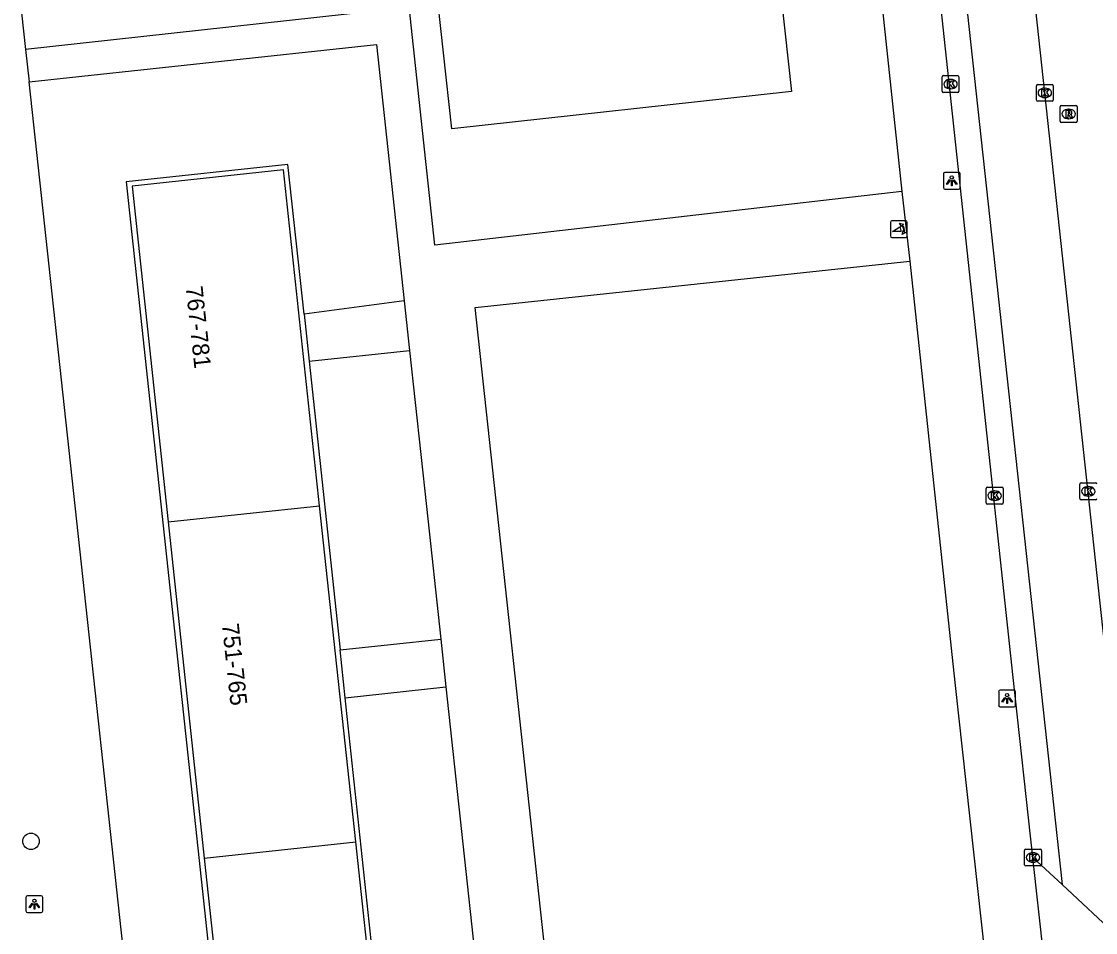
# Model space of a CAD drawing. Extents: x 160026 to 161302, y 384757 to 385701.
# Drawn here: x 161181.7 to 161245.5, y 385027.7 to 385081.8 of the extents above; entities that cross this region are included whole.
import ezdxf

# ---------------------------------------------------------------- set-up
doc = ezdxf.new("R2010")
doc.units = 0
for name, color, linetype in [('IMGEO_Boom', 7, 'Continuous'), ('IMGEO_Fietspad_gesloten', 7, 'Continuous'), ('IMGEO_Kolk', 7, 'Continuous'), ('IMGEO_Lichtpunt', 7, 'Continuous'), ('IMGEO_Pand', 7, 'Continuous'), ('IMGEO_Pand_nummerreeks', 7, 'Continuous'), ('IMGEO_Poller', 7, 'Continuous'), ('IMGEO_Rijbaan_lokaal_gesloten', 7, 'Continuous'), ('IMGEO_Rijbaan_regionaal_open', 7, 'Continuous'), ('IMGEO_Rioolput', 7, 'Continuous'), ('IMGEO_Voetpad_open', 7, 'Continuous')]:
    doc.layers.add(name, color=color, linetype=linetype)

msp = doc.modelspace()

# ---------------------------------------------------------------- linework, layer by layer
at = {"layer": 'IMGEO_Boom'}
msp.add_circle((161182.288, 385033.137), 0.489, dxfattribs=at)
at = {"layer": 'IMGEO_Fietspad_gesloten'}
msp.add_lwpolyline([(161245.057, 385002.255), (161241.761, 385032.172)], dxfattribs=at)
at = {"layer": 'IMGEO_Kolk'}
for p, q in [((161236.367, 385077.638), (161236.367, 385078.49)), ((161236.442, 385078.564), (161237.294, 385078.564)), ((161236.855, 385078.344), (161236.88, 385078.344)), ((161237.368, 385078.49), (161237.368, 385077.638)), ((161237.294, 385077.564), (161236.442, 385077.564)), ((161236.878, 385077.784), (161236.853, 385077.784)), ((161241.964, 385077.116), (161241.964, 385077.968)), ((161242.039, 385078.042), (161242.891, 385078.042)), ((161242.452, 385077.822), (161242.477, 385077.822)), ((161242.965, 385077.968), (161242.965, 385077.116)), ((161242.891, 385077.042), (161242.039, 385077.042)), ((161242.475, 385077.262), (161242.45, 385077.262)), ((161238.986, 385053.215), (161238.986, 385054.067)), ((161239.061, 385054.141), (161239.913, 385054.141)), ((161239.474, 385053.921), (161239.499, 385053.921)), ((161239.987, 385054.067), (161239.987, 385053.215)), ((161244.545, 385053.474), (161244.545, 385054.326)), ((161244.62, 385054.4), (161245.472, 385054.4)), ((161245.033, 385054.18), (161245.058, 385054.18)), ((161239.497, 385053.361), (161239.472, 385053.361)), ((161245.472, 385053.4), (161244.62, 385053.4)), ((161245.056, 385053.62), (161245.031, 385053.62)), ((161239.913, 385053.141), (161239.061, 385053.141)), ((161241.26, 385031.746), (161241.26, 385032.598)), ((161241.335, 385032.672), (161242.187, 385032.672)), ((161241.748, 385032.452), (161241.773, 385032.452)), ((161242.261, 385032.598), (161242.261, 385031.746)), ((161242.187, 385031.672), (161241.335, 385031.672)), ((161241.771, 385031.892), (161241.746, 385031.892))]:
    msp.add_line(p, q, dxfattribs=at)
for points in [[(161236.367, 385077.638), (161236.367, 385078.49)], [(161236.442, 385078.564), (161237.294, 385078.564)], [(161236.688, 385078.264), (161236.811, 385078.264), (161236.811, 385078.113), (161236.941, 385078.264), (161237.105, 385078.264), (161236.959, 385078.113), (161237.112, 385077.864), (161236.96, 385077.864), (161236.875, 385078.028), (161236.811, 385077.961), (161236.811, 385077.864), (161236.688, 385077.864), (161236.688, 385078.264)], [(161237.368, 385078.49), (161237.368, 385077.638)], [(161237.294, 385077.564), (161236.442, 385077.564)], [(161241.964, 385077.116), (161241.964, 385077.968)], [(161242.039, 385078.042), (161242.891, 385078.042)], [(161242.285, 385077.742), (161242.408, 385077.742), (161242.408, 385077.591), (161242.538, 385077.742), (161242.702, 385077.742), (161242.556, 385077.591), (161242.709, 385077.342), (161242.557, 385077.342), (161242.472, 385077.506), (161242.408, 385077.439), (161242.408, 385077.342), (161242.285, 385077.342), (161242.285, 385077.742)], [(161242.965, 385077.968), (161242.965, 385077.116)], [(161242.891, 385077.042), (161242.039, 385077.042)], [(161238.986, 385053.215), (161238.986, 385054.067)], [(161239.061, 385054.141), (161239.913, 385054.141)], [(161239.987, 385054.067), (161239.987, 385053.215)], [(161244.545, 385053.474), (161244.545, 385054.326)], [(161244.62, 385054.4), (161245.472, 385054.4)], [(161244.866, 385054.1), (161244.989, 385054.1), (161244.989, 385053.949), (161245.119, 385054.1), (161245.283, 385054.1), (161245.137, 385053.949), (161245.29, 385053.7), (161245.138, 385053.7), (161245.053, 385053.864), (161244.989, 385053.797), (161244.989, 385053.7), (161244.866, 385053.7), (161244.866, 385054.1)], [(161239.307, 385053.841), (161239.43, 385053.841), (161239.43, 385053.69), (161239.56, 385053.841), (161239.724, 385053.841), (161239.578, 385053.69), (161239.731, 385053.441), (161239.579, 385053.441), (161239.494, 385053.605), (161239.43, 385053.538), (161239.43, 385053.441), (161239.307, 385053.441), (161239.307, 385053.841)], [(161245.472, 385053.4), (161244.62, 385053.4)], [(161239.913, 385053.141), (161239.061, 385053.141)], [(161241.26, 385031.746), (161241.26, 385032.598)], [(161241.335, 385032.672), (161242.187, 385032.672)], [(161241.581, 385032.372), (161241.704, 385032.372), (161241.704, 385032.221), (161241.834, 385032.372), (161241.998, 385032.372), (161241.852, 385032.221), (161242.005, 385031.972), (161241.853, 385031.972), (161241.768, 385032.136), (161241.704, 385032.069), (161241.704, 385031.972), (161241.581, 385031.972), (161241.581, 385032.372)], [(161242.261, 385032.598), (161242.261, 385031.746)], [(161242.187, 385031.672), (161241.335, 385031.672)]]:
    msp.add_lwpolyline(points, dxfattribs=at)
for centre, start, end in [((161236.444, 385078.488), 91.55205, 178.44795), ((161236.444, 385078.488), 91.55205, 178.44795), ((161237.292, 385078.488), 1.55205, 88.44795), ((161237.292, 385078.488), 1.55205, 88.44795), ((161236.444, 385077.64), 181.55205, 268.44795), ((161236.444, 385077.64), 181.55205, 268.44795), ((161237.292, 385077.64), 271.55205, 358.44795), ((161237.292, 385077.64), 271.55205, 358.44795), ((161242.041, 385077.966), 91.55205, 178.44795), ((161242.041, 385077.966), 91.55205, 178.44795), ((161242.889, 385077.966), 1.55205, 88.44795), ((161242.889, 385077.966), 1.55205, 88.44795), ((161242.041, 385077.118), 181.55205, 268.44795), ((161242.041, 385077.118), 181.55205, 268.44795), ((161242.889, 385077.118), 271.55205, 358.44795), ((161242.889, 385077.118), 271.55205, 358.44795), ((161239.063, 385054.065), 91.55205, 178.44795), ((161239.063, 385054.065), 91.55205, 178.44795), ((161239.911, 385054.065), 1.55205, 88.44795), ((161239.911, 385054.065), 1.55205, 88.44795), ((161244.622, 385054.324), 91.55205, 178.44795), ((161244.622, 385054.324), 91.55205, 178.44795), ((161245.47, 385054.324), 1.55205, 88.44795), ((161245.47, 385054.324), 1.55205, 88.44795), ((161239.063, 385053.217), 181.55205, 268.44795), ((161239.063, 385053.217), 181.55205, 268.44795), ((161239.911, 385053.217), 271.55205, 358.44795), ((161239.911, 385053.217), 271.55205, 358.44795), ((161244.622, 385053.476), 181.55205, 268.44795), ((161244.622, 385053.476), 181.55205, 268.44795), ((161245.47, 385053.476), 271.55205, 358.44795), ((161245.47, 385053.476), 271.55205, 358.44795), ((161241.337, 385032.596), 91.55205, 178.44795), ((161241.337, 385032.596), 91.55205, 178.44795), ((161242.185, 385032.596), 1.55205, 88.44795), ((161242.185, 385032.596), 1.55205, 88.44795), ((161241.337, 385031.748), 181.55205, 268.44795), ((161241.337, 385031.748), 181.55205, 268.44795), ((161242.185, 385031.748), 271.55205, 358.44795), ((161242.185, 385031.748), 271.55205, 358.44795)]:
    msp.add_arc(centre, 0.0765, start, end, dxfattribs=at)
for centre, major_axis, ratio, start_param, end_param in [((161236.854, 385078.064), (-0.387, 0.002), 0.722429, 4.712389, 7.853982), ((161236.879, 385078.064), (-0.39, 0.002), 0.717154, 1.570796, 4.712389), ((161242.451, 385077.542), (-0.387, 0.002), 0.722429, 4.712389, 7.853982), ((161242.476, 385077.542), (-0.39, 0.002), 0.717154, 1.570796, 4.712389), ((161239.473, 385053.641), (-0.387, 0.002), 0.722429, 4.712389, 7.853982), ((161239.498, 385053.641), (-0.39, 0.002), 0.717154, 1.570796, 4.712389), ((161245.032, 385053.9), (-0.387, 0.002), 0.722429, 4.712389, 7.853982), ((161245.057, 385053.9), (-0.39, 0.002), 0.717154, 1.570796, 4.712389), ((161241.747, 385032.172), (-0.387, 0.002), 0.722429, 4.712389, 7.853982), ((161241.772, 385032.172), (-0.39, 0.002), 0.717154, 1.570796, 4.712389)]:
    msp.add_ellipse(centre, major_axis=major_axis, ratio=ratio, start_param=start_param, end_param=end_param, dxfattribs=at)
at = {"layer": 'IMGEO_Lichtpunt'}
for p, q in [((161236.44, 385072.729), (161236.44, 385071.922)), ((161236.44, 385072.729), (161236.44, 385071.922)), ((161237.342, 385072.824), (161236.534, 385072.824)), ((161237.342, 385072.824), (161236.534, 385072.824)), ((161237.436, 385071.922), (161237.436, 385072.729)), ((161237.436, 385071.922), (161237.436, 385072.729)), ((161236.534, 385071.828), (161237.342, 385071.828)), ((161236.534, 385071.828), (161237.342, 385071.828)), ((161239.724, 385042.009), (161239.724, 385041.202)), ((161239.724, 385042.009), (161239.724, 385041.202)), ((161240.626, 385042.104), (161239.818, 385042.104)), ((161240.626, 385042.104), (161239.818, 385042.104)), ((161240.72, 385041.202), (161240.72, 385042.009)), ((161240.72, 385041.202), (161240.72, 385042.009)), ((161239.818, 385041.108), (161240.626, 385041.108)), ((161239.818, 385041.108), (161240.626, 385041.108)), ((161181.991, 385029.807), (161181.991, 385029)), ((161181.991, 385029.807), (161181.991, 385029)), ((161182.893, 385029.902), (161182.085, 385029.902)), ((161182.893, 385029.902), (161182.085, 385029.902)), ((161182.987, 385029), (161182.987, 385029.807)), ((161182.987, 385029), (161182.987, 385029.807)), ((161182.085, 385028.906), (161182.893, 385028.906)), ((161182.085, 385028.906), (161182.893, 385028.906))]:
    msp.add_line(p, q, dxfattribs=at)
for points in [[(161236.814, 385072.393), (161236.853, 385072.365), (161236.665, 385072.103), (161236.627, 385072.13), (161236.814, 385072.393)], [(161236.916, 385072.345), (161236.963, 385072.345), (161236.963, 385072.023), (161236.916, 385072.023), (161236.916, 385072.345)], [(161237.026, 385072.365), (161237.064, 385072.392), (161237.251, 385072.13), (161237.212, 385072.102), (161237.026, 385072.365)], [(161240.098, 385041.673), (161240.137, 385041.645), (161239.949, 385041.383), (161239.911, 385041.41), (161240.098, 385041.673)], [(161240.2, 385041.625), (161240.247, 385041.625), (161240.247, 385041.303), (161240.2, 385041.303), (161240.2, 385041.625)], [(161240.31, 385041.645), (161240.348, 385041.672), (161240.535, 385041.41), (161240.496, 385041.382), (161240.31, 385041.645)], [(161182.365, 385029.471), (161182.404, 385029.443), (161182.216, 385029.181), (161182.178, 385029.208), (161182.365, 385029.471)], [(161182.467, 385029.423), (161182.514, 385029.423), (161182.514, 385029.101), (161182.467, 385029.101), (161182.467, 385029.423)], [(161182.577, 385029.443), (161182.615, 385029.47), (161182.802, 385029.208), (161182.763, 385029.18), (161182.577, 385029.443)]]:
    msp.add_lwpolyline(points, dxfattribs=at)
for centre in [(161236.939, 385072.527), (161240.223, 385041.807), (161182.49, 385029.605)]:
    msp.add_circle(centre, 0.0994, dxfattribs=at)
for centre, start, end in [((161236.534, 385072.729), 90, 180), ((161236.534, 385072.729), 90, 180), ((161237.342, 385072.729), 0, 90), ((161237.342, 385072.729), 0, 90), ((161236.534, 385071.922), 180, 270), ((161236.534, 385071.922), 180, 270), ((161237.342, 385071.922), 270, 0), ((161237.342, 385071.922), 270, 360), ((161239.818, 385042.009), 90, 180), ((161239.818, 385042.009), 90, 180), ((161240.626, 385042.009), 0, 90), ((161240.626, 385042.009), 0, 90), ((161239.818, 385041.202), 180, 270), ((161239.818, 385041.202), 180, 270), ((161240.626, 385041.202), 270, 0), ((161240.626, 385041.202), 270, 360), ((161182.085, 385029.807), 90, 180), ((161182.085, 385029.807), 90, 180), ((161182.893, 385029.807), 0, 90), ((161182.893, 385029.807), 0, 90), ((161182.085, 385029), 180, 270), ((161182.085, 385029), 180, 270), ((161182.893, 385029), 270, 0), ((161182.893, 385029), 270, 360)]:
    msp.add_arc(centre, 0.0946, start, end, dxfattribs=at)
at = {"layer": 'IMGEO_Pand'}
for points in [[(161217.612, 385085.686), (161226.439, 385086.652), (161227.428, 385077.619), (161207.268, 385075.412), (161206.279, 385084.445), (161214.922, 385085.391)], [(161199.421, 385053.049), (161197.281, 385072.972), (161188.293, 385072.006), (161190.433, 385052.084)], [(161190.433, 385052.084), (161199.421, 385053.049)], [(161201.564, 385033.097), (161199.421, 385053.049)], [(161190.433, 385052.084), (161192.576, 385032.131)], [(161192.576, 385032.131), (161201.564, 385033.097)], [(161203.351, 385012.811), (161203.739, 385012.853), (161201.564, 385033.097)], [(161192.576, 385032.131), (161194.716, 385012.208), (161196.447, 385012.394), (161196.49, 385011.993)]]:
    msp.add_lwpolyline(points, dxfattribs=at)
at = {"layer": 'IMGEO_Poller'}
for p, q in [((161233.298, 385069.86), (161233.298, 385069.053)), ((161233.298, 385069.86), (161233.298, 385069.053)), ((161234.2, 385069.955), (161233.392, 385069.955)), ((161234.2, 385069.955), (161233.392, 385069.955)), ((161234.294, 385069.053), (161234.294, 385069.86)), ((161234.294, 385069.053), (161234.294, 385069.86)), ((161233.392, 385068.958), (161234.2, 385068.958)), ((161233.392, 385068.958), (161234.2, 385068.958))]:
    msp.add_line(p, q, dxfattribs=at)
for points in [[(161233.977, 385069.684), (161233.965, 385069.611), (161233.84, 385069.816)], [(161233.84, 385069.816), (161234.071, 385069.75), (161234, 385069.718)], [(161233.933, 385069.311), (161233.42, 385069.311), (161233.85, 385069.586)], [(161233.993, 385069.139), (161234.059, 385069.37), (161234.089, 385069.302)], [(161234.125, 385069.275), (161234.197, 385069.264), (161233.993, 385069.139)]]:
    msp.add_lwpolyline(points, dxfattribs=at)
for centre, radius, start, end in [((161233.392, 385069.86), 0.0946, 90, 180), ((161233.392, 385069.86), 0.0946, 90, 180), ((161234.2, 385069.86), 0.0946, 0, 90), ((161234.2, 385069.86), 0.0946, 0, 90), ((161233.605, 385069.361), 0.332, 351.32473, 42.4854), ((161233.619, 385069.371), 0.476, 351.75274, 41.16905), ((161233.619, 385069.371), 0.516, 349.35686, 42.29123), ((161233.392, 385069.053), 0.0946, 180, 270), ((161233.392, 385069.053), 0.0946, 180, 270), ((161234.2, 385069.053), 0.0946, 270, 0), ((161234.2, 385069.053), 0.0946, 270, 0)]:
    msp.add_arc(centre, radius, start, end, dxfattribs=at)
at = {"layer": 'IMGEO_Rijbaan_lokaal_gesloten'}
for points in [[(161241.761, 385032.172), (161240.581, 385042.856), (161223.784, 385198.892), (161219.818, 385234.675), (161219.775, 385234.916)], [(161241.761, 385032.172), (161243.484, 385030.562)]]:
    msp.add_lwpolyline(points, dxfattribs=at)
at = {"layer": 'IMGEO_Rijbaan_regionaal_open'}
for points in [[(161215.796, 385285.125), (161216.142, 385281.926), (161219.639, 385250), (161231.678, 385139.179), (161237.035, 385089.87), (161243.484, 385030.562)], [(161246.792, 385037.586), (161229.366, 385198.34), (161225.614, 385232.768)], [(161243.484, 385030.562), (161246.829, 385027.439)]]:
    msp.add_lwpolyline(points, dxfattribs=at)
at = {"layer": 'IMGEO_Rioolput'}
for p, q in [((161243.38, 385075.865), (161243.38, 385076.717)), ((161243.455, 385076.791), (161244.307, 385076.791)), ((161243.868, 385076.571), (161243.893, 385076.571)), ((161244.381, 385076.717), (161244.381, 385075.865)), ((161244.307, 385075.791), (161243.455, 385075.791)), ((161243.891, 385076.011), (161243.866, 385076.011))]:
    msp.add_line(p, q, dxfattribs=at)
for points in [[(161243.38, 385075.865), (161243.38, 385076.717)], [(161243.455, 385076.791), (161244.307, 385076.791)], [(161243.969, 385076.489), (161243.717, 385076.491), (161243.717, 385076.091)], [(161243.717, 385076.091), (161243.841, 385076.091), (161243.841, 385076.253), (161243.852, 385076.253)], [(161243.895, 385076.41), (161243.841, 385076.41), (161243.841, 385076.329)], [(161243.841, 385076.329), (161243.893, 385076.329)], [(161243.899, 385076.224), (161243.97, 385076.091), (161244.11, 385076.091), (161244.045, 385076.217)], [(161244.381, 385076.717), (161244.381, 385075.865)], [(161244.307, 385075.791), (161243.455, 385075.791)]]:
    msp.add_lwpolyline(points, dxfattribs=at)
for centre, radius, start, end in [((161243.457, 385076.715), 0.0765, 91.55205, 178.44795), ((161243.457, 385076.715), 0.0765, 91.55205, 178.44795), ((161243.851, 385076.2), 0.0533, 26.02933, 88.69889), ((161243.877, 385076.518), 0.19, 274.7715, 282.96867), ((161243.901, 385076.314), 0.0964, 77.00612, 93.18647), ((161243.915, 385076.371), 0.0378, 276.66336, 79.67722), ((161243.968, 385076.379), 0.109, 350.36119, 89.41601), ((161243.966, 385076.379), 0.112, 277.58423, 350.98172), ((161243.95, 385076.164), 0.108, 29.51342, 73.79051), ((161244.305, 385076.715), 0.0765, 1.55205, 88.44795), ((161244.305, 385076.715), 0.0765, 1.55205, 88.44795), ((161243.457, 385075.867), 0.0765, 181.55205, 268.44795), ((161243.457, 385075.867), 0.0765, 181.55205, 268.44795), ((161244.305, 385075.867), 0.0765, 271.55205, 358.44795), ((161244.305, 385075.867), 0.0765, 271.55205, 358.44795)]:
    msp.add_arc(centre, radius, start, end, dxfattribs=at)
for centre, major_axis, ratio, start_param, end_param in [((161243.867, 385076.291), (-0.387, 0.002), 0.722429, 4.712389, 7.853982), ((161243.892, 385076.291), (-0.39, 0.002), 0.717154, 1.570796, 4.712389)]:
    msp.add_ellipse(centre, major_axis=major_axis, ratio=ratio, start_param=start_param, end_param=end_param, dxfattribs=at)
at = {"layer": 'IMGEO_Voetpad_open'}
for points in [[(161167.411, 385213.995), (161168.925, 385199.402), (161181.958, 385080.115)], [(161201.592, 385093.859), (161202.85, 385082.416), (161181.958, 385080.115)], [(161231.624, 385093.818), (161233.967, 385071.696)], [(161233.967, 385071.696), (161206.248, 385068.502), (161203.859, 385090.775), (161214.208, 385091.909)], [(161181.958, 385080.115), (161182.17, 385078.196)], [(161182.17, 385078.196), (161202.798, 385080.42), (161204.439, 385065.194)], [(161193.848, 384969.502), (161193.802, 384971.036), (161190.658, 385000), (161182.17, 385078.196)], [(161198.496, 385064.415), (161197.542, 385073.294), (161187.94, 385072.263), (161194.438, 385011.77), (161196.29, 385011.969), (161197.45, 385001.176), (161195.624, 385000.98), (161195.761, 385000), (161202.161, 384940.401), (161211.856, 384941.442), (161210.855, 384950.58)], [(161233.967, 385071.696), (161234.441, 385067.547)], [(161238.901, 385026.381), (161238.479, 385026.345), (161213.108, 385023.82), (161208.652, 385064.815), (161234.441, 385067.547)], [(161234.441, 385067.547), (161237.122, 385042.558), (161238.901, 385026.381)], [(161204.439, 385065.194), (161198.496, 385064.415)], [(161204.439, 385065.194), (161204.756, 385062.254)], [(161198.496, 385064.415), (161198.796, 385061.616)], [(161198.796, 385061.616), (161204.756, 385062.254)], [(161204.756, 385062.254), (161205.754, 385052.998), (161206.606, 385045.128)], [(161198.796, 385061.616), (161200.636, 385044.487)], [(161200.636, 385044.487), (161206.606, 385045.128)], [(161206.606, 385045.128), (161206.913, 385042.299)], [(161200.939, 385041.657), (161200.636, 385044.487)], [(161200.939, 385041.657), (161206.913, 385042.299)], [(161206.913, 385042.299), (161208.773, 385025.125)], [(161202.784, 385024.483), (161200.939, 385041.657)]]:
    msp.add_lwpolyline(points, dxfattribs=at)

# ---------------------------------------------------------------- texts
at = {"layer": 'IMGEO_Pand_nummerreeks'}
for s, p in [('767-781', (161191.469, 385066.032)), ('751-765', (161193.618, 385046.022))]:
    msp.add_text(s, height=1, rotation=276.13073, dxfattribs=at).set_placement(p)

doc.saveas('drawing.dxf')
